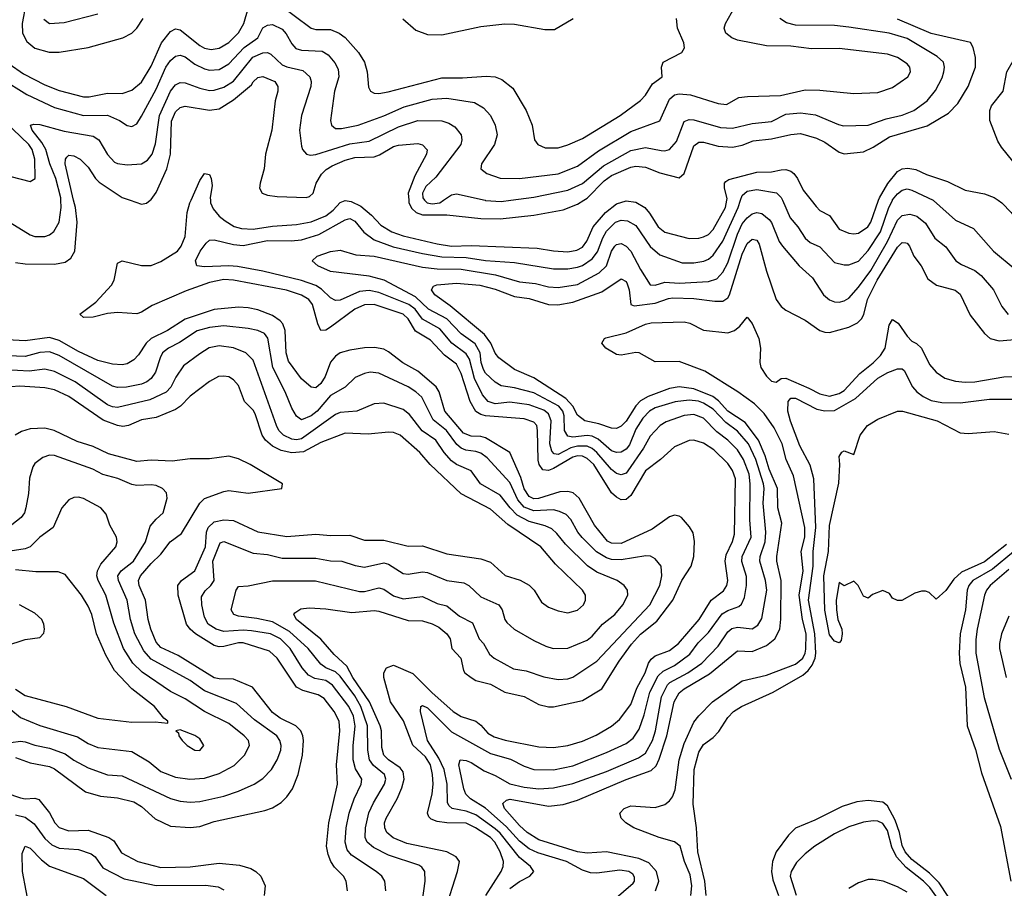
# Model space of a CAD drawing. Header units: inches. Extents: x 1308407 to 1441228, y 959628 to 1036311.
# Tile 295 of 656: x 1344367 to 1348432, y 1017160 to 1020745. Entities that reach past the tile are written whole.
import ezdxf

# ---------------------------------------------------------------- set-up
doc = ezdxf.new("R2010")
doc.units = ezdxf.units.IN
doc.header["$MEASUREMENT"] = 0
doc.layers.add('B3041', color=7, linetype='Continuous')
doc.layers.add('B3042', color=7, linetype='Continuous')

msp = doc.modelspace()

# ---------------------------------------------------------------- linework, layer by layer
at = {"layer": 'B3041', "color": 5}
for points, elevation in [([(1344190.2, 1020000), (1344210, 1019991.9), (1344291.8, 1019930), (1344410, 1019857.1), (1344430, 1019850.2), (1344470, 1019850.2), (1344490, 1019857.1), (1344508.3, 1019871.7), (1344529.9, 1019910.1), (1344538.6, 1019970), (1344536.9, 1020000)], 2740), ([(1344350, 1019743.1), (1344390, 1019737.2), (1344510, 1019736), (1344554.8, 1019745.2), (1344578.4, 1019761.6), (1344594.8, 1019790), (1344603.8, 1019910), (1344596.7, 1019970), (1344589.6, 1020000)], 2720), ([(1346291, 1017130), (1346354.6, 1017230), (1346362.5, 1017250), (1346363.5, 1017270), (1346350.2, 1017310), (1346328.8, 1017350), (1346310, 1017370.2), (1346248.5, 1017410), (1346210, 1017428.9), (1346130, 1017430.2), (1346090, 1017435.4), (1346065.5, 1017445.5), (1346055.7, 1017455.7), (1346050.4, 1017470.4), (1346069.9, 1017550), (1346073.5, 1017590), (1346071.1, 1017630), (1346062.4, 1017670), (1346042.6, 1017702.6), (1345990, 1017751.1), (1345951, 1017851), (1345897.7, 1017930), (1345869.9, 1018030), (1345870.7, 1018050), (1345881.4, 1018070), (1345910, 1018081.4), (1345990, 1018046.4), (1346067.9, 1017967.9), (1346156.6, 1017890), (1346190, 1017869.4), (1346249.7, 1017849.7), (1346270, 1017834), (1346300.1, 1017800.1), (1346325.2, 1017785.2), (1346371, 1017771), (1346510, 1017743.7), (1346570, 1017741.3), (1346630.1, 1017750.1), (1346690, 1017767.7), (1346747.2, 1017792.8), (1346810, 1017829.6), (1346843.4, 1017856.6), (1346890, 1017918.3), (1346914.5, 1017985.5), (1346949.6, 1018050), (1346963.3, 1018090), (1346973.8, 1018106.2), (1346990, 1018120.1), (1347050, 1018141.5), (1347086.9, 1018170), (1347172.3, 1018270), (1347221.1, 1018350), (1347272.3, 1018387.7), (1347286.7, 1018410), (1347290.7, 1018430), (1347279.6, 1018510), (1347283.6, 1018536.4), (1347310, 1018591.3), (1347317.8, 1018622.2), (1347321.6, 1018850), (1347310, 1018884.8), (1347290, 1018913.1), (1347232.7, 1018970), (1347190, 1018997.8), (1347150.2, 1019009.8), (1347130, 1019007.9), (1347070, 1018981.7), (1347012.4, 1018930), (1346950, 1018882.9), (1346890, 1018781.6), (1346870, 1018765.4), (1346850, 1018763.6), (1346830, 1018773.9), (1346810, 1018792.8), (1346737.5, 1018910), (1346710, 1018934.5), (1346690, 1018943.5), (1346670, 1018945.4), (1346650, 1018939.6), (1346570, 1018892.9), (1346550, 1018884.9), (1346526.7, 1018886.7), (1346510.9, 1018910), (1346507.4, 1018927.4), (1346504.9, 1019050), (1346501.1, 1019070), (1346490, 1019084.6), (1346450, 1019098.2), (1346290, 1019110), (1346270, 1019115.7), (1346250, 1019128.8), (1346227.1, 1019170), (1346190, 1019284.7), (1346170, 1019322.9), (1346120.7, 1019360.7), (1346062.7, 1019422.7), (1346000.2, 1019460.2), (1345970, 1019510.8), (1345949.9, 1019530), (1345830, 1019570.5), (1345790, 1019568.5), (1345750, 1019549.9), (1345650, 1019476), (1345630, 1019464.4), (1345610, 1019463.1), (1345597.9, 1019490), (1345576.1, 1019570), (1345559.9, 1019590), (1345530, 1019607.7), (1345468.6, 1019628.6), (1345250, 1019670.5), (1345210, 1019673.1), (1345150, 1019660.9), (1345054.4, 1019625.6), (1344914.4, 1019565.6), (1344870, 1019537.9), (1344850, 1019530.9), (1344770, 1019537), (1344730, 1019532.2), (1344670, 1019517.1), (1344630, 1019516.2), (1344614.5, 1019530), (1344681, 1019579), (1344746.1, 1019650), (1344757.4, 1019670), (1344770, 1019740.9), (1344790, 1019750.1), (1344870, 1019730.5), (1344910, 1019731.3), (1344950, 1019747), (1345018.2, 1019790), (1345033.7, 1019810), (1345050.3, 1019850), (1345058.9, 1019950), (1345069.9, 1019990), (1345074.3, 1020000)], 2680), ([(1344823.4, 1020000), (1344870, 1019983.9), (1344890, 1019987.9), (1344905.8, 1020000)], 2720), ([(1346390, 1017158.9), (1346430, 1017188.2), (1346472.6, 1017210), (1346488.7, 1017230), (1346475, 1017250), (1346430, 1017287.2), (1346350, 1017387.6), (1346330, 1017405), (1346250, 1017462.7), (1346210, 1017477.9), (1346152.1, 1017490), (1346140.3, 1017500.3), (1346133.1, 1017513.1), (1346131.1, 1017590), (1346119.4, 1017650), (1346097.7, 1017697.7), (1346050.6, 1017770), (1346021.5, 1017890), (1346022.4, 1017910), (1346030, 1017915.2), (1346050, 1017904.7), (1346150, 1017805.4), (1346310, 1017716.6), (1346392.9, 1017692.9), (1346450, 1017663.6), (1346490, 1017651), (1346570, 1017649.7), (1346650, 1017665.9), (1346790, 1017720.3), (1346870, 1017758.4), (1346899.9, 1017780.1), (1346923.7, 1017816.3), (1346944.5, 1017875.5), (1346968.4, 1017970), (1347003.2, 1018036.8), (1347023.4, 1018056.6), (1347070, 1018079.7), (1347133.3, 1018126.7), (1347167.4, 1018172.6), (1347210, 1018215.6), (1347266.9, 1018293.1), (1347290, 1018307.4), (1347336.2, 1018323.8), (1347346.8, 1018333.2), (1347359.3, 1018360.7), (1347367, 1018410), (1347366.7, 1018446.7), (1347348.7, 1018508.7), (1347349, 1018530), (1347386.7, 1018610), (1347381.3, 1018681.3), (1347382.9, 1018830), (1347378, 1018870), (1347355.4, 1018930), (1347330.3, 1018970), (1347290, 1019009.5), (1347244.2, 1019044.2), (1347190, 1019100.5), (1347150, 1019115.1), (1347110, 1019111.4), (1347035, 1019085), (1347010.2, 1019070), (1346970, 1019026.6), (1346942.6, 1018977.4), (1346877.2, 1018882.8), (1346870, 1018874.2), (1346850, 1018866.3), (1346830, 1018871.8), (1346810, 1018888.1), (1346750, 1018958.5), (1346730, 1018975.9), (1346710, 1018984.8), (1346670, 1018985.4), (1346642.2, 1018977.8), (1346590, 1018950.7), (1346573.1, 1018953.1), (1346564, 1018964), (1346554.8, 1018994.8), (1346561, 1019090), (1346550, 1019118.2), (1346530, 1019133.9), (1346470, 1019155.2), (1346390, 1019166.4), (1346330, 1019159.9), (1346300.2, 1019170), (1346277.6, 1019197.6), (1346244, 1019264), (1346223.5, 1019343.5), (1346210, 1019366.4), (1346150.9, 1019410.9), (1346101.7, 1019470), (1346030, 1019509.9), (1345999.4, 1019550), (1345973.5, 1019570), (1345850, 1019619.4), (1345810, 1019627.9), (1345770, 1019623.6), (1345690, 1019587.7), (1345670, 1019586.8), (1345650, 1019597.7), (1345613.3, 1019633.3), (1345590, 1019648.5), (1345530, 1019669.4), (1345370, 1019707.8), (1345266.5, 1019726.5), (1345230, 1019729.4), (1345130, 1019724.9), (1345098, 1019730), (1345092.9, 1019750), (1345112.5, 1019790), (1345136.6, 1019823.4), (1345150, 1019834.9), (1345170, 1019836.1), (1345250, 1019817.6), (1345290, 1019813.3), (1345390, 1019834.5), (1345487.3, 1019832.7), (1345530, 1019836.5), (1345601.7, 1019858.3), (1345710, 1019919.3), (1345730, 1019924.3), (1345750, 1019914.1), (1345787.9, 1019867.9), (1345830, 1019837.2), (1345908.1, 1019808.1), (1346030, 1019779.9), (1346110, 1019766), (1346210, 1019763.3), (1346290, 1019751.8), (1346410, 1019743.5), (1346570, 1019717.7), (1346630, 1019717.6), (1346670, 1019723.6), (1346690, 1019731.4), (1346730, 1019757.7), (1346752.7, 1019787.3), (1346774.3, 1019845.7), (1346790, 1019872.9), (1346826.6, 1019910), (1346850, 1019918.6), (1346875.4, 1019915.4), (1346910, 1019896.2), (1346969.2, 1019809.2), (1347010, 1019775.3), (1347102.3, 1019742.3), (1347150, 1019741.5), (1347191.7, 1019748.3), (1347210, 1019756.8), (1347230, 1019774), (1347270, 1019831.3), (1347332.4, 1019970), (1347342.9, 1020000)], 2660), ([(1345154.4, 1020000), (1345155.2, 1019990), (1345165.2, 1019965.2), (1345190, 1019934.6), (1345214.8, 1019914.8), (1345252.4, 1019892.4), (1345283.1, 1019883.1), (1345330, 1019881.3), (1345410, 1019893.1), (1345510, 1019899.6), (1345570, 1019911.2), (1345630, 1019935.8), (1345660.6, 1019959.4), (1345690, 1019990.7), (1345710, 1019999.7), (1345735.2, 1019995.2), (1345775.4, 1019975.4), (1345819.2, 1019939.2), (1345857.1, 1019897.1), (1345903.2, 1019870), (1345950, 1019853.7), (1346090, 1019820.3), (1346150, 1019811.1), (1346230, 1019813), (1346503, 1019803), (1346570, 1019791.3), (1346630, 1019787.5), (1346666.3, 1019793.7), (1346690, 1019806.8), (1346708.8, 1019831.2), (1346733.7, 1019890), (1346785.1, 1019950), (1346830, 1019986), (1346870, 1019998.3), (1346910, 1019992), (1346946.9, 1019970), (1346967.3, 1019947.3), (1347002.3, 1019890), (1347030, 1019868.6), (1347130, 1019842.4), (1347170, 1019843.1), (1347190, 1019848.6), (1347210, 1019859.4), (1347230, 1019879.3), (1347280.6, 1019970), (1347285.8, 1020000)], 2680), ([(1345972.7, 1020000), (1345973.2, 1019990), (1345985.6, 1019965.6), (1346003.3, 1019950), (1346030, 1019940.4), (1346130, 1019939.9), (1346270, 1019924.4), (1346350, 1019924.1), (1346490, 1019937.9), (1346610, 1019960.5), (1346670, 1019984), (1346696.2, 1020000)], 2720), ([(1346038.1, 1020000), (1346038.9, 1019998.9), (1346049, 1019989), (1346070, 1019985.2), (1346100.7, 1019990), (1346116.2, 1020000)], 2740), ([(1346288.3, 1020000), (1346290, 1019999.6), (1346354.9, 1019994.9), (1346394.2, 1020000)], 2740), ([(1347515.6, 1020000), (1347547.2, 1019927.2), (1347579.8, 1019890), (1347610, 1019843), (1347630, 1019825.3), (1347670, 1019808.5), (1347730, 1019743.2), (1347770, 1019733.1), (1347790, 1019734), (1347830, 1019748.5), (1347870, 1019792.2), (1347920.7, 1019870), (1347953.3, 1019966.7), (1347969.4, 1020000)], 2660), ([(1347634.5, 1020000), (1347654.5, 1019974.5), (1347670, 1019957.7), (1347710, 1019937.7), (1347750, 1019880.5), (1347790, 1019864.7), (1347810, 1019861.3), (1347830, 1019864.6), (1347867.9, 1019890), (1347881.1, 1019910), (1347912.5, 1020000)], 2680), ([(1348137.6, 1020000), (1348139.2, 1019999.2), (1348230, 1019917.7), (1348304, 1019884), (1348387.1, 1019790), (1348476.3, 1019716.3), (1348519.8, 1019639.8), (1348551.6, 1019611.6), (1348592, 1019592), (1348630, 1019585.9), (1348690, 1019593), (1348770, 1019611.5), (1348797, 1019630), (1348804.9, 1019650), (1348797.8, 1019670), (1348755.4, 1019715.3), (1348712, 1019790), (1348662.8, 1019862.8), (1348657.1, 1019890), (1348665.6, 1019970), (1348659.4, 1019990), (1348653.2, 1020000)], 2660), ([(1348406.6, 1020000), (1348420.7, 1019990), (1348460.2, 1019950), (1348482, 1019922), (1348510, 1019873), (1348530, 1019862.6), (1348550, 1019866.7), (1348570, 1019916.3), (1348577.2, 1019950), (1348570.9, 1019990), (1348565.7, 1020000)], 2680), ([(1346790, 1017085.6), (1346899, 1017181), (1346905.6, 1017190), (1346905.4, 1017205.4), (1346898.1, 1017218.1), (1346881.5, 1017230), (1346844.7, 1017235.3), (1346750, 1017221.9), (1346723.7, 1017223.7), (1346690, 1017235.4), (1346624.6, 1017270), (1346506.5, 1017306.5), (1346470, 1017322.7), (1346430, 1017355), (1346375.1, 1017415.1), (1346290, 1017491), (1346227.5, 1017530), (1346208.6, 1017548.6), (1346200.1, 1017570), (1346183.3, 1017650), (1346180.4, 1017670), (1346185.4, 1017690), (1346210, 1017687.7), (1346230, 1017679.6), (1346284.4, 1017644.4), (1346330, 1017625.3), (1346390, 1017590.6), (1346450, 1017577.8), (1346510, 1017571.2), (1346570, 1017575), (1346650, 1017592.7), (1346790, 1017642.4), (1346921.9, 1017698.1), (1346950, 1017718.5), (1346979.6, 1017770), (1346991.8, 1017810), (1347016.9, 1017950), (1347040.7, 1017999.3), (1347050.9, 1018010), (1347125, 1018050), (1347183.4, 1018090), (1347250, 1018159.6), (1347290, 1018218.9), (1347306.9, 1018233.1), (1347330, 1018237.6), (1347390, 1018230.7), (1347414.1, 1018245.9), (1347430, 1018273.4), (1347450.7, 1018390), (1347446.3, 1018430), (1347422.9, 1018510), (1347423.9, 1018530), (1347443.9, 1018590), (1347447.3, 1018630), (1347436.3, 1018750), (1347440.8, 1018810), (1347437.8, 1018830), (1347405.2, 1018930), (1347375.1, 1018995.1), (1347330, 1019047), (1347282.2, 1019082.2), (1347230, 1019137.3), (1347190, 1019163), (1347169.8, 1019170.2), (1347130, 1019174.8), (1347072.5, 1019167.5), (1346990, 1019143.9), (1346967.3, 1019130), (1346939.3, 1019100.7), (1346910, 1019054.6), (1346883.7, 1018990), (1346870, 1018973.2), (1346850, 1018960.6), (1346830, 1018958.9), (1346810, 1018965.4), (1346754.3, 1019014.3), (1346730, 1019026.6), (1346710, 1019028.7), (1346650, 1019022.8), (1346630, 1019026.2), (1346615.4, 1019050), (1346614, 1019110), (1346609.1, 1019129.1), (1346591.9, 1019150), (1346490, 1019204.9), (1346410, 1019226.1), (1346354.4, 1019234.4), (1346330, 1019249.3), (1346290, 1019286.7), (1346280.9, 1019300.9), (1346272.1, 1019330), (1346268.4, 1019370), (1346247, 1019407), (1346189.2, 1019449.2), (1346129.9, 1019510), (1346054.4, 1019550), (1346001.2, 1019601.2), (1345870.8, 1019670.8), (1345810, 1019686.1), (1345650, 1019706.7), (1345598, 1019730), (1345573.6, 1019750), (1345594.7, 1019770), (1345650, 1019788.7), (1345690, 1019794.5), (1345754.3, 1019774.3), (1345830.4, 1019770), (1346030, 1019723.8), (1346090, 1019717.2), (1346190, 1019715.3), (1346331.7, 1019691.7), (1346430, 1019663.8), (1346496.7, 1019656.7), (1346550, 1019642.8), (1346590, 1019640.4), (1346670, 1019652.6), (1346759.5, 1019700.5), (1346790, 1019730), (1346810, 1019790.2), (1346823.2, 1019810), (1346830, 1019817.1), (1346850, 1019821), (1346870, 1019811.3), (1346890, 1019789.4), (1346930, 1019714.3), (1346970, 1019651.3), (1346990, 1019650.2), (1347030, 1019662.5), (1347090, 1019657.7), (1347210, 1019664.4), (1347244.7, 1019675.3), (1347270, 1019702.8), (1347290, 1019741.2), (1347330, 1019860.5), (1347350, 1019902.6), (1347370, 1019927.8), (1347390, 1019943.8), (1347410, 1019949.5), (1347430, 1019945.2), (1347460.8, 1019920.8), (1347470, 1019908.9), (1347502.7, 1019830), (1347515.4, 1019810), (1347584.1, 1019730), (1347639.5, 1019679.5), (1347685.8, 1019610), (1347710, 1019589.4), (1347730, 1019581.3), (1347750, 1019579.8), (1347770, 1019584.3), (1347790, 1019595.9), (1347830, 1019641.6), (1347880.1, 1019710), (1347949, 1019830), (1347990, 1019918.2), (1348010, 1019936.6), (1348042.2, 1019942.2), (1348070, 1019934.5), (1348106.2, 1019906.2), (1348144.3, 1019844.3), (1348190, 1019807.3), (1348231.2, 1019750), (1348254.5, 1019734.5), (1348310, 1019710.8), (1348336.1, 1019690), (1348386.4, 1019630), (1348421, 1019561), (1348447.9, 1019527.9)], 2640), ([(1346991.9, 1017150), (1347005, 1017190), (1346995.8, 1017230), (1346964.6, 1017264.6), (1346922.7, 1017282.7), (1346790, 1017309.9), (1346710, 1017305), (1346670, 1017311), (1346510, 1017359.8), (1346462.4, 1017390), (1346430, 1017419.1), (1346367.6, 1017490), (1346361.6, 1017510), (1346376.7, 1017523.3), (1346392, 1017528), (1346550, 1017499.7), (1346610, 1017505.3), (1346670, 1017524.4), (1346870, 1017608.7), (1346973.9, 1017646.1), (1346994.9, 1017665.1), (1347007, 1017693), (1347037.9, 1017790), (1347068.2, 1017930), (1347090, 1017966.4), (1347110, 1017983.2), (1347214.1, 1018045.9), (1347330, 1018140.6), (1347390, 1018138.1), (1347450, 1018161.6), (1347483.7, 1018190), (1347504.9, 1018230), (1347509.3, 1018270.7), (1347509.9, 1018429.9), (1347492.2, 1018510), (1347492.1, 1018530), (1347512.6, 1018667.4), (1347496.4, 1018730), (1347495.7, 1018810), (1347460.3, 1018890), (1347444.5, 1018944.5), (1347416.6, 1019010), (1347362.4, 1019082.4), (1347290.1, 1019130.1), (1347252.1, 1019172.1), (1347227.9, 1019190), (1347150, 1019221.9), (1347090, 1019230.2), (1347050, 1019223.5), (1346961.1, 1019190), (1346930, 1019172.8), (1346910, 1019151.2), (1346870, 1019088), (1346850, 1019067.7), (1346830, 1019058), (1346810, 1019058.8), (1346757.5, 1019077.5), (1346700.4, 1019090), (1346670, 1019113.4), (1346650.6, 1019150.6), (1346621.2, 1019181.2), (1346490, 1019267.2), (1346410, 1019301.3), (1346345.2, 1019350), (1346330, 1019368.9), (1346312.2, 1019410), (1346285.6, 1019445.6), (1346144.5, 1019564.5), (1346080.9, 1019610), (1346066.6, 1019630), (1346074.9, 1019645.1), (1346089.2, 1019650.8), (1346170, 1019657.9), (1346266.7, 1019650), (1346330, 1019633.7), (1346410, 1019602.2), (1346470, 1019594.3), (1346550, 1019569.4), (1346589, 1019569), (1346650, 1019579.1), (1346770, 1019622.2), (1346850, 1019675.3), (1346870, 1019664.8), (1346875.1, 1019655.1), (1346883, 1019630), (1346890, 1019570.3), (1346903.8, 1019563.8), (1346990, 1019574.9), (1347045, 1019595), (1347062.8, 1019597.2), (1347150, 1019594.7), (1347236.6, 1019583.4), (1347270, 1019583.9), (1347290, 1019596.9), (1347296.6, 1019610), (1347350, 1019777.7), (1347370, 1019821.9), (1347390, 1019840.1), (1347410, 1019835.5), (1347419.4, 1019819.4), (1347450, 1019707.2), (1347490, 1019590.2), (1347510, 1019562), (1347530, 1019546.6), (1347610, 1019505.6), (1347670, 1019462.7), (1347690, 1019455), (1347710, 1019453.9), (1347790, 1019475.8), (1347825.2, 1019494.8), (1347842.4, 1019510), (1347851.9, 1019528.1), (1347866.7, 1019590), (1347907, 1019670), (1347990, 1019806.2), (1348010, 1019825.1), (1348024.4, 1019824.4), (1348030, 1019823.5), (1348039.8, 1019810), (1348058.7, 1019770), (1348087.8, 1019730), (1348116.3, 1019676.3), (1348151.7, 1019650), (1348228.7, 1019628.7), (1348250, 1019612.8), (1348290, 1019525.3), (1348350.1, 1019450.1), (1348372.7, 1019430), (1348410, 1019420.5), (1348490, 1019427.3)], 2620), ([(1346122.8, 1017070), (1346174.8, 1017230), (1346182.2, 1017270), (1346168.6, 1017290), (1346129.9, 1017309.9), (1345965.4, 1017345.4), (1345908.6, 1017368.6), (1345882.5, 1017390), (1345873.7, 1017410), (1345873.4, 1017430), (1345879.3, 1017450), (1345925.8, 1017530), (1345944.8, 1017575.2), (1345953.9, 1017610), (1345950, 1017640.3), (1345937.5, 1017657.5), (1345889.4, 1017690), (1345870.3, 1017710), (1345861.5, 1017741.5), (1345859.9, 1017810), (1345854.5, 1017830), (1345810.7, 1017930), (1345742.1, 1018030), (1345716.8, 1018076.8), (1345665.7, 1018125.7), (1345610, 1018189), (1345509.8, 1018270), (1345498, 1018290), (1345502.4, 1018297.6), (1345526.9, 1018313.1), (1345562.4, 1018317.6), (1345630, 1018313.3), (1345738.4, 1018298.4), (1345830, 1018306.7), (1345850, 1018304.1), (1345970, 1018265.6), (1346030, 1018263.4), (1346070, 1018251.4), (1346097.5, 1018237.5), (1346130.1, 1018210), (1346143.3, 1018190), (1346150.9, 1018150), (1346188.1, 1018110), (1346199.5, 1018059.5), (1346204.8, 1018050), (1346230, 1018029.5), (1346250, 1018018.4), (1346310, 1018002.8), (1346370, 1017969.1), (1346450, 1017951.4), (1346510, 1017919.2), (1346550, 1017908.5), (1346570, 1017909), (1346690, 1017935.9), (1346770, 1017983.2), (1346842.1, 1018097.9), (1346892.8, 1018167.2), (1346930, 1018208.5), (1346997.8, 1018262.2), (1347063.5, 1018350), (1347099.7, 1018430), (1347139.2, 1018490), (1347150.3, 1018530), (1347152.2, 1018592.2), (1347146.8, 1018626.8), (1347131.9, 1018651.9), (1347098.3, 1018690), (1347090, 1018696.1), (1347070, 1018699.8), (1347050, 1018693.6), (1346977.2, 1018642.8), (1346850, 1018583.3), (1346810, 1018584.7), (1346793.4, 1018593.4), (1346739.2, 1018659.2), (1346676.9, 1018770), (1346651.8, 1018791.8), (1346630, 1018798.4), (1346596.5, 1018796.5), (1346508.9, 1018768.9), (1346490, 1018767.6), (1346470, 1018777.1), (1346450, 1018809.3), (1346435.9, 1018855.9), (1346390, 1018959.3), (1346290, 1019019.5), (1346270, 1019025), (1346230, 1019025.9), (1346198.8, 1019038.8), (1346122.2, 1019130), (1346098.9, 1019210), (1346086.4, 1019230), (1346010, 1019294.8), (1345948.8, 1019328.8), (1345890, 1019374.9), (1345870, 1019384.9), (1345831.8, 1019391.8), (1345790.4, 1019390.4), (1345730, 1019381.8), (1345690, 1019370.3), (1345670, 1019357.2), (1345650, 1019331.2), (1345628, 1019272), (1345610, 1019244.1), (1345590, 1019226.1), (1345570, 1019228.6), (1345530, 1019263.2), (1345476.2, 1019336.2), (1345467.2, 1019370), (1345462.7, 1019462.7), (1345452.6, 1019490), (1345442.3, 1019502.3), (1345410, 1019524.4), (1345350, 1019547.4), (1345310, 1019555.9), (1345270, 1019558.2), (1345170, 1019548.9), (1345050, 1019509), (1344976.9, 1019463.1), (1344909.9, 1019430.1), (1344888.7, 1019410), (1344857.6, 1019362.4), (1344838.2, 1019341.8), (1344810, 1019324.3), (1344790, 1019320.4), (1344750, 1019323.8), (1344690, 1019338.6), (1344610, 1019376.2), (1344530, 1019421.4), (1344490, 1019433.4), (1344390, 1019420.3), (1344167.6, 1019432.4)], 2720), ([(1346016.3, 1017010), (1346040.6, 1017190), (1346039.4, 1017230), (1346027.5, 1017247.5), (1346015, 1017255), (1345890, 1017296.8), (1345827.8, 1017327.8), (1345801.2, 1017350), (1345792.7, 1017370), (1345794.9, 1017410), (1345808.5, 1017471.5), (1345827.3, 1017512.7), (1345872.6, 1017590), (1345878.4, 1017610), (1345872.3, 1017630), (1345827.3, 1017667.3), (1345810.7, 1017690.7), (1345803.4, 1017730), (1345802.8, 1017830), (1345775.7, 1017910), (1345750, 1017953.8), (1345690, 1018036.2), (1345670, 1018053.2), (1345630.2, 1018070.2), (1345610, 1018084.7), (1345558, 1018150), (1345480.4, 1018220.4), (1345410, 1018259.5), (1345345.8, 1018274.2), (1345270, 1018283.4), (1345250.5, 1018290.5), (1345240.2, 1018310), (1345260.6, 1018390), (1345270, 1018406.3), (1345310, 1018408.7), (1345410, 1018429.6), (1345588.7, 1018428.7), (1345770, 1018385.1), (1345790, 1018385.6), (1345850, 1018400.1), (1345870, 1018395.3), (1345910, 1018367.7), (1345950, 1018355.5), (1346030, 1018365), (1346090, 1018336.3), (1346130, 1018326.1), (1346183, 1018283), (1346236.1, 1018256.1), (1346263.7, 1018190), (1346281.7, 1018170), (1346305.8, 1018125.8), (1346325.7, 1018110), (1346405.7, 1018065.7), (1346457.6, 1018057.6), (1346530, 1018033.1), (1346590, 1018022), (1346630, 1018025.3), (1346650, 1018032.1), (1346750, 1018097.5), (1346967.6, 1018330), (1347009, 1018410), (1347018.4, 1018450), (1347015.3, 1018490), (1346990, 1018520.4), (1346971.5, 1018531.5), (1346952.3, 1018532.3), (1346850, 1018515.4), (1346810, 1018517.4), (1346790, 1018523.8), (1346748.4, 1018548.4), (1346688.3, 1018608.3), (1346670.8, 1018630), (1346641.8, 1018681.8), (1346622.7, 1018702.7), (1346595.9, 1018715.9), (1346570, 1018722.3), (1346490, 1018717.8), (1346450, 1018733.9), (1346423.5, 1018763.5), (1346390, 1018834.5), (1346296.3, 1018936.3), (1346270, 1018956.4), (1346250, 1018963.6), (1346208.9, 1018968.9), (1346190, 1018976.8), (1346172, 1018992), (1346128.8, 1019050), (1346074.2, 1019094.2), (1346027.3, 1019187.3), (1346002.5, 1019210), (1345970, 1019230.3), (1345850, 1019286.4), (1345814, 1019290), (1345790, 1019284.7), (1345751.2, 1019268.8), (1345710.8, 1019229.2), (1345650, 1019194.6), (1345594.7, 1019130), (1345570, 1019109.6), (1345530, 1019094.4), (1345520.1, 1019100.1), (1345509.2, 1019109.2), (1345490, 1019141.5), (1345462.3, 1019210), (1345412.1, 1019310), (1345391.5, 1019431.5), (1345376.8, 1019450), (1345350, 1019462.9), (1345310, 1019471.4), (1345210, 1019481.3), (1345150, 1019474.8), (1345099.2, 1019460.8), (1345026.5, 1019413.5), (1344981.8, 1019390), (1344956.8, 1019370), (1344946.1, 1019350), (1344927, 1019290), (1344910, 1019264.3), (1344891.1, 1019250), (1344870, 1019241.5), (1344808, 1019228), (1344770, 1019227.5), (1344750, 1019232.5), (1344530, 1019358.9), (1344490, 1019374.2), (1344450, 1019372.3), (1344390, 1019355.8), (1344170, 1019363.5)], 2740), ([(1347138, 1017130), (1347141.9, 1017170), (1347135.1, 1017215.1), (1347110.9, 1017270), (1347094.1, 1017334.1), (1347070, 1017351.9), (1347006.5, 1017370), (1346901.7, 1017410), (1346869.7, 1017430), (1346849.7, 1017450), (1346844.7, 1017470), (1346861.6, 1017490), (1346890, 1017500.3), (1346990, 1017493.2), (1347030, 1017505.5), (1347050, 1017520.9), (1347062.3, 1017537.7), (1347073.1, 1017566.9), (1347089.5, 1017690), (1347110, 1017758), (1347150, 1017845.2), (1347170, 1017871.4), (1347227, 1017930), (1347350, 1018016.8), (1347450, 1018040.1), (1347570, 1018084.8), (1347599.6, 1018110), (1347609.9, 1018130), (1347612.2, 1018147.8), (1347613.8, 1018210), (1347598.9, 1018270), (1347584.3, 1018370), (1347600.6, 1018470), (1347593.3, 1018550), (1347608.5, 1018610), (1347608.3, 1018650), (1347562, 1018862), (1347531.6, 1018930), (1347514.1, 1018994.1), (1347481.1, 1019061.1), (1347439.6, 1019119.6), (1347400.2, 1019160.2), (1347332.2, 1019210), (1347195.2, 1019295.2), (1347090, 1019334), (1346990, 1019333.5), (1346924, 1019370), (1346910, 1019372.1), (1346850, 1019360.7), (1346830, 1019364.1), (1346786, 1019390), (1346769.6, 1019410), (1346780.9, 1019430), (1346787.2, 1019432.8), (1346870, 1019452.4), (1346950, 1019489.2), (1346974.1, 1019494.1), (1347110, 1019498.2), (1347132.7, 1019492.7), (1347190, 1019463.2), (1347290, 1019452.8), (1347318.1, 1019461.9), (1347339.8, 1019480.2), (1347370, 1019517.6), (1347390, 1019491.5), (1347418, 1019430), (1347424.9, 1019390), (1347421.8, 1019330), (1347426.3, 1019310), (1347450, 1019273.6), (1347470, 1019253.8), (1347490, 1019249.3), (1347510, 1019264.9), (1347530, 1019265.5), (1347625, 1019225), (1347670, 1019200.8), (1347710, 1019191.3), (1347750, 1019202.6), (1347770, 1019215), (1347835, 1019285), (1347890, 1019328.5), (1347920.7, 1019359.3), (1347939.1, 1019390), (1347955.7, 1019484.3), (1347970, 1019508), (1347993.1, 1019493.1), (1348030, 1019439.5), (1348050, 1019418.6), (1348068.8, 1019408.8), (1348089.7, 1019389.7), (1348122.6, 1019322.6), (1348150, 1019290.2), (1348186.4, 1019266.4), (1348230, 1019253.5), (1348270, 1019248.8), (1348310.1, 1019250.1), (1348430, 1019270.9), (1348470, 1019272.3)], 2580), ([(1345877.7, 1017150), (1345874.4, 1017190), (1345862.2, 1017210), (1345838.4, 1017230), (1345736.3, 1017296.3), (1345719.3, 1017319.3), (1345710.7, 1017350), (1345714.9, 1017410), (1345727.5, 1017470), (1345747.7, 1017530), (1345776.7, 1017590), (1345779, 1017610), (1345753.3, 1017653.3), (1345743.5, 1017690), (1345743.3, 1017750), (1345751.1, 1017828.9), (1345745.1, 1017870), (1345725.7, 1017910), (1345658.3, 1017998.3), (1345630, 1018017.6), (1345585.8, 1018025.8), (1345559.8, 1018039.8), (1345533.2, 1018070), (1345483.9, 1018150), (1345444, 1018190), (1345402, 1018210), (1345323.2, 1018223.2), (1345290, 1018225.9), (1345210, 1018219.4), (1345178, 1018230), (1345145.6, 1018250), (1345130, 1018279.7), (1345118.5, 1018330), (1345117.5, 1018362.5), (1345131.9, 1018388.1), (1345155.9, 1018410), (1345169, 1018430), (1345163.9, 1018510), (1345194.5, 1018585.5), (1345210, 1018590.9), (1345330, 1018543.7), (1345390, 1018537.8), (1345450, 1018522.8), (1345590, 1018523.1), (1345650, 1018512.2), (1345696.3, 1018510), (1345752.3, 1018492.3), (1345790, 1018485.9), (1345870, 1018502.9), (1345890, 1018497.3), (1345950, 1018459.3), (1345970, 1018456.9), (1346030, 1018466.4), (1346050, 1018463.1), (1346130, 1018430.1), (1346200.5, 1018420.5), (1346221.2, 1018410), (1346270, 1018363.2), (1346345.2, 1018330), (1346359.1, 1018310), (1346370.1, 1018270.1), (1346377.8, 1018257.8), (1346408, 1018230), (1346490, 1018182.3), (1346538.9, 1018158.9), (1346569.5, 1018149.5), (1346630, 1018150.8), (1346710, 1018184.5), (1346730, 1018200.1), (1346773.1, 1018250), (1346823.4, 1018290), (1346856.8, 1018330), (1346877.1, 1018370), (1346876.1, 1018390), (1346862, 1018410), (1346833.5, 1018430), (1346750, 1018465.6), (1346711.3, 1018491.3), (1346620.4, 1018580.4), (1346584.8, 1018624.8), (1346563.4, 1018643.4), (1346536.2, 1018656.2), (1346470, 1018674.3), (1346420.8, 1018700.8), (1346391.2, 1018730), (1346350, 1018783.1), (1346269.3, 1018830), (1346230, 1018883.2), (1346170, 1018908.7), (1346150, 1018923.9), (1346118.9, 1018958.9), (1346085.2, 1019010), (1346027.9, 1019047.9), (1345976.1, 1019116.1), (1345950, 1019136.6), (1345870, 1019161.9), (1345830, 1019159.5), (1345758.4, 1019130), (1345690, 1019124.6), (1345670, 1019116.4), (1345530, 1019015), (1345510, 1019010.9), (1345490, 1019013.7), (1345456.5, 1019030), (1345437.3, 1019050), (1345427.6, 1019070), (1345330, 1019340.7), (1345300.8, 1019370), (1345250, 1019390.3), (1345190, 1019398.7), (1345149.7, 1019390.3), (1345110, 1019366.6), (1345043.7, 1019316.3), (1345011.1, 1019270), (1344991.2, 1019228.8), (1344971.4, 1019208.6), (1344903.8, 1019176.2), (1344770, 1019144.3), (1344750, 1019146.8), (1344730, 1019156.3), (1344595.9, 1019250), (1344510, 1019293.8), (1344470, 1019302.7), (1344405.8, 1019294.2), (1344310, 1019300.1)], 2760), ([(1347200.2, 1017130), (1347195, 1017190), (1347166.6, 1017310), (1347161.4, 1017410), (1347146.9, 1017506.9), (1347151.6, 1017650), (1347170, 1017722.4), (1347190, 1017753.7), (1347230, 1017782.3), (1347253.3, 1017806.7), (1347290, 1017864.4), (1347313.1, 1017890), (1347346.2, 1017910), (1347477.2, 1017970), (1347599.6, 1018040.4), (1347621.3, 1018058.7), (1347638.6, 1018081.4), (1347651.1, 1018110), (1347654, 1018130), (1347648.9, 1018210), (1347623.7, 1018350), (1347642.5, 1018490), (1347642.3, 1018550), (1347653.4, 1018650), (1347644.7, 1018850), (1347630, 1018907.2), (1347586.9, 1018986.9), (1347548.7, 1019088.7), (1347538.4, 1019130), (1347539.1, 1019170), (1347550, 1019183), (1347570, 1019183.2), (1347657.7, 1019137.7), (1347690, 1019130.7), (1347730, 1019132.1), (1347817.8, 1019182.2), (1347910, 1019265.5), (1347950.8, 1019289.2), (1347990, 1019304.2), (1348010, 1019303.9), (1348017.5, 1019297.5), (1348052.5, 1019230), (1348070, 1019209.1), (1348096.3, 1019190), (1348130, 1019173.8), (1348174.3, 1019165.7), (1348250, 1019164), (1348370, 1019179.6), (1348490, 1019178.9)], 2560), ([(1345720.2, 1017150), (1345715, 1017190), (1345703.2, 1017210), (1345667.1, 1017247.1), (1345651.4, 1017270), (1345639.8, 1017299.8), (1345633.4, 1017333.4), (1345642.5, 1017430), (1345679.3, 1017590), (1345674.9, 1017670), (1345688.7, 1017810), (1345685.2, 1017850), (1345665.4, 1017890), (1345623.6, 1017943.6), (1345598.4, 1017958.4), (1345536.1, 1017976.1), (1345510, 1017990.4), (1345429.4, 1018109.4), (1345398.6, 1018138.6), (1345290, 1018173.9), (1345270, 1018173.5), (1345210, 1018157.7), (1345190, 1018156.7), (1345170, 1018162.2), (1345092.8, 1018210), (1345070.3, 1018230), (1345056.1, 1018250), (1345020.7, 1018370), (1345019.7, 1018410), (1345034.5, 1018430), (1345090, 1018471.1), (1345133.8, 1018570), (1345138.1, 1018630), (1345144.9, 1018650), (1345170, 1018673.3), (1345210, 1018681.6), (1345250, 1018678.2), (1345350, 1018632), (1345470, 1018611.5), (1345590, 1018622.3), (1345650, 1018616.8), (1345730, 1018617.9), (1345790, 1018597), (1345870, 1018597.4), (1345970, 1018572.6), (1346030, 1018573.5), (1346130, 1018540.7), (1346270, 1018520.5), (1346310, 1018506), (1346371.4, 1018451.4), (1346432.6, 1018432.6), (1346470, 1018411.8), (1346490.2, 1018390), (1346521.2, 1018341.2), (1346550, 1018320.6), (1346590, 1018305), (1346630, 1018297.6), (1346670, 1018308.6), (1346694.4, 1018330), (1346703.2, 1018350), (1346702.6, 1018370), (1346690.6, 1018390), (1346578.5, 1018498.5), (1346517.7, 1018570), (1346382, 1018662), (1346310, 1018725.4), (1346188.7, 1018788.7), (1346060.8, 1018910), (1346018.3, 1018958.3), (1345937.4, 1019030), (1345910, 1019041.1), (1345890, 1019043.4), (1345805.8, 1019034.2), (1345710, 1019038.7), (1345610, 1018999.6), (1345537.8, 1018962.2), (1345490, 1018957.9), (1345446.9, 1018966.9), (1345410, 1018984.8), (1345381.6, 1019010), (1345368.4, 1019030), (1345338.8, 1019118.8), (1345330, 1019134.2), (1345295.2, 1019170), (1345270, 1019235.1), (1345250, 1019259.3), (1345230, 1019270.6), (1345210, 1019274.6), (1345187.8, 1019272.2), (1345150, 1019251.6), (1345070, 1019191.2), (1345030.4, 1019149.6), (1345010, 1019136.4), (1344930, 1019103.2), (1344870, 1019093.3), (1344815.8, 1019070), (1344793.3, 1019066.7), (1344770, 1019069.7), (1344711.7, 1019091.7), (1344570, 1019190.3), (1344510, 1019217.3), (1344470, 1019226.2), (1344367.8, 1019232.2), (1344330.6, 1019230)], 2780), ([(1348440.3, 1018579.7), (1348350, 1018507.5), (1348254.9, 1018465.1), (1348223.3, 1018436.7), (1348190, 1018389.7), (1348150, 1018354), (1348120.7, 1018380.7), (1348106.8, 1018386.8), (1348090, 1018387), (1348062, 1018378), (1348008.4, 1018348.4), (1347990, 1018348), (1347970, 1018358), (1347957.2, 1018377.2), (1347930, 1018388.7), (1347886.8, 1018373.2), (1347870, 1018358), (1347850, 1018366), (1347828, 1018410), (1347810, 1018428), (1347770, 1018408), (1347750, 1018422), (1347738, 1018350), (1347738.7, 1018310), (1347744.6, 1018270), (1347760.3, 1018230), (1347762.6, 1018210), (1347757.6, 1018182.4), (1347750, 1018173.2), (1347730, 1018179.7), (1347710, 1018205.7), (1347690, 1018308), (1347687, 1018450), (1347705.6, 1018550), (1347710, 1018658), (1347747.9, 1018832.1), (1347752.7, 1018910), (1347750, 1018942), (1347760.2, 1018959.8), (1347770, 1018966), (1347810, 1018951.3), (1347837.2, 1019030), (1347866.6, 1019070), (1347910, 1019096.4), (1347990, 1019130.2), (1348011.3, 1019130), (1348154.4, 1019090), (1348250, 1019039.8), (1348282.6, 1019037.4), (1348390, 1019045.5), (1348450, 1019035.2)], 2540), ([(1344350, 1017700.1), (1344410, 1017678.3), (1344490, 1017662.8), (1344510, 1017652.6), (1344638.6, 1017558.6), (1344700.7, 1017540.7), (1344770, 1017533.8), (1344837.5, 1017517.5), (1344870, 1017498), (1344926.3, 1017446.3), (1344990, 1017416.4), (1345070, 1017411.6), (1345110, 1017415.5), (1345170, 1017435.3), (1345378.7, 1017481.3), (1345410, 1017492.2), (1345445.9, 1017514.1), (1345470, 1017537.1), (1345492.9, 1017570), (1345515.9, 1017630), (1345534.5, 1017710), (1345539, 1017770), (1345536.3, 1017790), (1345527, 1017810), (1345506.3, 1017830), (1345442.1, 1017862.1), (1345410, 1017885.8), (1345328, 1017990), (1345250, 1018022.7), (1345190, 1018024.3), (1345169, 1018029), (1345020.5, 1018120.5), (1344950, 1018153.6), (1344930, 1018175.7), (1344907.7, 1018230), (1344897.3, 1018270), (1344885.8, 1018350), (1344860.3, 1018410), (1344857.5, 1018430), (1344866.2, 1018450), (1344910, 1018501), (1344950, 1018538.8), (1344988, 1018590), (1345035.1, 1018624.9), (1345110.9, 1018749.1), (1345130, 1018768.8), (1345210, 1018798.5), (1345230, 1018801.8), (1345310, 1018790.6), (1345449.3, 1018810), (1345451.3, 1018830), (1345317.7, 1018910), (1345270, 1018933.1), (1345230, 1018943.2), (1345150, 1018932.2), (1345070, 1018932.1), (1344996.3, 1018923.7), (1344910, 1018927.6), (1344850, 1018921.7), (1344733.2, 1018953.2), (1344670, 1018983), (1344604.4, 1019004.4), (1344509.7, 1019050), (1344470, 1019059.7), (1344410, 1019057.1), (1344374.9, 1019045.1), (1344348.1, 1019030)], 2820), ([(1344330, 1017762), (1344370, 1017767), (1344390, 1017764.5), (1344430, 1017750.9), (1344490, 1017738.3), (1344554.8, 1017714.8), (1344590, 1017689.6), (1344650, 1017656.9), (1344730, 1017628.6), (1344790, 1017623.6), (1344990, 1017530.1), (1345030, 1017519.1), (1345070, 1017514.9), (1345110, 1017517.7), (1345210, 1017540.8), (1345270, 1017560.4), (1345334.7, 1017590), (1345370, 1017612.6), (1345406, 1017650), (1345429.9, 1017690), (1345444.5, 1017730), (1345446, 1017750), (1345441, 1017770), (1345428.1, 1017790), (1345336.1, 1017856.1), (1345262.5, 1017922.5), (1345130, 1017974.8), (1345070, 1018017.1), (1344910, 1018106.5), (1344879.8, 1018139.8), (1344842.6, 1018210), (1344824.2, 1018270), (1344811, 1018350), (1344775, 1018430), (1344772.6, 1018450), (1344785.6, 1018470), (1344836.9, 1018510), (1344886.3, 1018590), (1344905.2, 1018654.8), (1344930, 1018684.4), (1344959.6, 1018710), (1344975.8, 1018770), (1344972.7, 1018792.7), (1344956.9, 1018810), (1344930, 1018822.4), (1344910, 1018825.7), (1344850, 1018822.6), (1344830, 1018826.5), (1344771.9, 1018851.9), (1344710, 1018868.4), (1344668.4, 1018890), (1344510, 1018946.4), (1344490, 1018947.5), (1344462.4, 1018937.6), (1344430, 1018914), (1344420.6, 1018899.4), (1344407.1, 1018852.9), (1344403.5, 1018790), (1344392.1, 1018730), (1344387.3, 1018710), (1344373.2, 1018690), (1344314.9, 1018645.1)], 2840), ([(1344330, 1017897.7), (1344370, 1017865), (1344450, 1017832.2), (1344605.6, 1017785.6), (1344650, 1017758.2), (1344690, 1017741.5), (1344830, 1017724.6), (1344901.4, 1017681.4), (1344950, 1017642.1), (1345010, 1017618.6), (1345069.9, 1017610.1), (1345130, 1017614.2), (1345190, 1017634.2), (1345252.6, 1017667.4), (1345295.4, 1017710), (1345315.8, 1017750), (1345311.3, 1017770), (1345293.6, 1017790), (1345230, 1017839.6), (1345129.1, 1017890), (1345050, 1017942.1), (1344990, 1017972.8), (1344872.2, 1018052.2), (1344833.5, 1018090), (1344796, 1018150), (1344754.8, 1018254.8), (1344723, 1018370), (1344690.3, 1018430), (1344685.2, 1018450), (1344688.2, 1018470), (1344702.1, 1018497.9), (1344764.2, 1018570), (1344769.8, 1018590), (1344766, 1018610), (1344739, 1018659), (1344724.2, 1018704.2), (1344702, 1018730), (1344630, 1018768.7), (1344610, 1018774), (1344590, 1018773.1), (1344570, 1018764), (1344540.2, 1018730), (1344504.7, 1018650), (1344450, 1018609.8), (1344410, 1018569.2), (1344390, 1018561.6), (1344310, 1018549.2)], 2860), ([(1348470, 1018548.7), (1348383, 1018477), (1348302.2, 1018430), (1348284.5, 1018410), (1348278.7, 1018390), (1348271.4, 1018310), (1348248.8, 1018210), (1348244.6, 1018130), (1348247.3, 1018087.3), (1348270.7, 1017990), (1348278.4, 1017830), (1348312.4, 1017732.4), (1348337.2, 1017637.2), (1348415.3, 1017415.3), (1348458.3, 1017190)], 2560), ([(1344350, 1017982.5), (1344390, 1017955.6), (1344558.4, 1017910), (1344690, 1017862.6), (1344830, 1017846.1), (1344926.8, 1017846.8), (1344978, 1017842), (1344979, 1017850), (1344961.7, 1017861.7), (1344923.8, 1017910), (1344830, 1017982.8), (1344758.8, 1018058.8), (1344721.9, 1018121.9), (1344684.1, 1018210), (1344665.1, 1018290), (1344650, 1018324.1), (1344622.6, 1018370), (1344555.1, 1018455.1), (1344526.1, 1018466.1), (1344434.1, 1018465.9), (1344350, 1018474)], 2880), ([(1348450, 1018475.5), (1348373.7, 1018410), (1348358.2, 1018390), (1348349.7, 1018370), (1348319.2, 1018230), (1348313.5, 1018186.5), (1348313.6, 1018130), (1348348.1, 1017948.1), (1348410, 1017734), (1348460.1, 1017610)], 2580), ([(1344310, 1018161.1), (1344390, 1018187.5), (1344450, 1018195.8), (1344466.6, 1018213.4), (1344469.8, 1018230), (1344467.1, 1018250), (1344457.6, 1018270), (1344430, 1018296.4), (1344365.8, 1018330)], 2920), ([(1348450, 1018283.2), (1348419.6, 1018210), (1348411.2, 1018170), (1348412.1, 1018150), (1348439.6, 1018030)], 2620), ([(1344310, 1017554.5), (1344370, 1017533.7), (1344390, 1017529.7), (1344430, 1017531.7), (1344446.3, 1017526.3), (1344490, 1017471.5), (1344511.6, 1017430), (1344530.4, 1017410.4), (1344570, 1017397.8), (1344650, 1017399.9), (1344735.2, 1017370), (1344755.8, 1017355.8), (1344786.5, 1017306.5), (1344854.6, 1017270), (1344950, 1017246), (1345070, 1017249), (1345190, 1017263.4), (1345274.9, 1017254.9), (1345321.3, 1017241.3), (1345341.5, 1017230), (1345362.4, 1017210), (1345379.7, 1017170), (1345375.8, 1017130)], 2780), ([(1348305.3, 1016965.3), (1348162.5, 1017182.5), (1348122.8, 1017222.8), (1348050, 1017279), (1348022.4, 1017310), (1348010, 1017336.2), (1347999.5, 1017390), (1347981.7, 1017441.7), (1347950, 1017500.6), (1347930, 1017515.1), (1347870, 1017522.4), (1347822.7, 1017517.3), (1347762.5, 1017497.5), (1347650, 1017441.2), (1347570, 1017408.8), (1347540.1, 1017379.9), (1347489.5, 1017310.5), (1347474.7, 1017270), (1347470.6, 1017229.4), (1347475.4, 1017195.4), (1347498.8, 1017130)], 2560), ([(1344350, 1017463.9), (1344390, 1017454.3), (1344426.1, 1017426.1), (1344470, 1017365.8), (1344499.2, 1017339.2), (1344530, 1017325.1), (1344610, 1017320.6), (1344661.9, 1017301.9), (1344678.4, 1017290), (1344710, 1017244.2), (1344798.7, 1017198.7), (1344930, 1017171.2), (1345133.5, 1017173.5), (1345185.9, 1017165.9), (1345210, 1017154.2)], 2760), ([(1348233.1, 1017013.1), (1348124, 1017164), (1348098.1, 1017190), (1348026.3, 1017246.3), (1347986.6, 1017290), (1347966.6, 1017330), (1347950, 1017399.1), (1347930, 1017428), (1347910, 1017437.3), (1347890, 1017438.9), (1347850, 1017433.5), (1347790, 1017413.3), (1347730, 1017385.3), (1347650, 1017334.4), (1347610, 1017302.5), (1347574.1, 1017265.9), (1347551, 1017230), (1347548.1, 1017210), (1347571.7, 1017131.7)], 2580), ([(1344409.2, 1017070), (1344378.6, 1017230), (1344377, 1017303), (1344390, 1017333.9), (1344410, 1017326.2), (1344457.4, 1017277.4), (1344490, 1017251.6), (1344630, 1017200.1), (1344724.3, 1017130)], 2740), ([(1348030, 1017144.2), (1347990, 1017166.2), (1347931.2, 1017188.8), (1347890, 1017197), (1347870, 1017196.1), (1347830, 1017182.3), (1347790, 1017159)], 2620)]:
    msp.add_lwpolyline(points, dxfattribs=dict(at, elevation=elevation))
at = {"layer": 'B3041', "color": 5, "elevation": 2880}
msp.add_lwpolyline([(1345030, 1017814.5), (1345012, 1017810), (1345022, 1017802), (1345023.8, 1017790), (1345038, 1017770), (1345058, 1017750), (1345090, 1017730.5), (1345110, 1017729.2), (1345127, 1017750), (1345110, 1017776.9), (1345090, 1017791.1)], close=True, dxfattribs=at)
at = {"layer": 'B3042', "color": 5}
for points, elevation in [([(1344290, 1020502.4), (1344396.1, 1020436.1), (1344510, 1020383), (1344630, 1020350.4), (1344730, 1020351), (1344779, 1020330), (1344810, 1020309.1), (1344830, 1020304), (1344850, 1020315.6), (1344870, 1020346.7), (1344930, 1020458.8), (1344970, 1020550.1), (1344990, 1020577), (1345010, 1020594.3), (1345030, 1020599.5), (1345050, 1020592.3), (1345090, 1020561.7), (1345130, 1020542.3), (1345150, 1020536.8), (1345190, 1020540.1), (1345230, 1020562.8), (1345293.2, 1020630), (1345349.9, 1020670), (1345370, 1020712), (1345390, 1020723.4), (1345410, 1020725), (1345450, 1020705.8), (1345467.2, 1020687.2), (1345490, 1020645.2), (1345507.1, 1020627.1), (1345530, 1020619.7), (1345615.4, 1020615.4), (1345640.6, 1020600.6), (1345667.7, 1020567.7), (1345680.9, 1020540.9), (1345684.3, 1020510), (1345666.6, 1020450), (1345649.5, 1020330), (1345654, 1020310), (1345670, 1020296.6), (1345695.7, 1020295.7), (1345764.4, 1020310), (1345870, 1020348.9), (1345954.1, 1020385.9), (1346070, 1020417.7), (1346130, 1020421.8), (1346244.2, 1020404.2), (1346282.2, 1020382.2), (1346310, 1020350.2), (1346329.4, 1020310), (1346337.6, 1020270), (1346327.4, 1020230), (1346273.4, 1020150), (1346270.3, 1020130), (1346295.3, 1020110), (1346350, 1020091.5), (1346430, 1020089.6), (1346590, 1020109.7), (1346670, 1020141.3), (1346756.4, 1020203.6), (1346890, 1020284.3), (1347010, 1020327.8), (1347050, 1020417.5), (1347070, 1020435.8), (1347090, 1020439.4), (1347135.8, 1020435.8), (1347250, 1020399.4), (1347284.7, 1020395.3), (1347335.9, 1020424.1), (1347371.2, 1020428.8), (1347508.1, 1020431.9), (1347610, 1020455.6), (1347670, 1020454.6), (1347810, 1020441.3), (1347910, 1020445.5), (1347970, 1020466), (1348033.6, 1020510), (1348044.4, 1020530), (1348041.6, 1020550), (1348030, 1020563.5), (1347990, 1020589.2), (1347950, 1020602.7), (1347750, 1020626.4), (1347635.2, 1020624.8), (1347550, 1020635.8), (1347450, 1020636.9), (1347330, 1020661.5), (1347307.1, 1020670), (1347282.4, 1020690), (1347275.5, 1020710), (1347280.3, 1020730), (1347330, 1020818.2)], 2760), ([(1344322.8, 1020562.8), (1344382.1, 1020522.1), (1344470, 1020476.3), (1344530, 1020453.4), (1344630, 1020427.3), (1344653.4, 1020426.6), (1344730, 1020442.5), (1344790, 1020440.4), (1344830, 1020454.8), (1344870, 1020487.7), (1344910, 1020553.8), (1344951.7, 1020650), (1344990, 1020696.4), (1345010, 1020707.2), (1345030, 1020703.4), (1345110, 1020639), (1345130, 1020628.4), (1345157.1, 1020622.9), (1345190, 1020627.9), (1345230, 1020651.4), (1345270, 1020691.3), (1345292.5, 1020730), (1345310, 1020791.6)], 2780), ([(1344392.5, 1020810), (1344377.1, 1020730), (1344378.5, 1020690), (1344395.7, 1020655.7), (1344430, 1020627.5), (1344488.9, 1020611.1), (1344530, 1020611.6), (1344650, 1020631.3), (1344792.4, 1020670), (1344830, 1020690.1), (1344850, 1020710.2), (1344876.4, 1020750)], 2820), ([(1345430, 1020814.8), (1345570, 1020710.7), (1345590, 1020705.4), (1345650, 1020705.1), (1345685.6, 1020690), (1345710, 1020671.3), (1345765.3, 1020610), (1345790.8, 1020570), (1345800.8, 1020530), (1345806.6, 1020466.6), (1345815.3, 1020450), (1345830, 1020441.6), (1345850, 1020440.5), (1345887.6, 1020447.6), (1346110, 1020505.3), (1346194.7, 1020505.3), (1346293, 1020513), (1346329.1, 1020509.1), (1346357.9, 1020497.9), (1346402.6, 1020462.6), (1346457.7, 1020370), (1346483, 1020310), (1346492.6, 1020250), (1346505.3, 1020230), (1346536.8, 1020216.8), (1346590, 1020217), (1346630, 1020228.3), (1346690, 1020255), (1346846, 1020350), (1346930, 1020412.5), (1346950, 1020433.4), (1346978.9, 1020481.1), (1347019.2, 1020510), (1347016.2, 1020550), (1347023.8, 1020570), (1347100.7, 1020610), (1347111, 1020629), (1347108.3, 1020650), (1347082, 1020710), (1347078.8, 1020750)], 2780), ([(1344467.1, 1020747.1), (1344490, 1020729.3), (1344550, 1020733.9), (1344690, 1020770.2)], 2840), ([(1345948.7, 1020748.7), (1346002.6, 1020702.6), (1346050, 1020684.1), (1346110, 1020683.1), (1346270, 1020716.9), (1346370, 1020729), (1346410, 1020726.4), (1346534.7, 1020705.3), (1346574.5, 1020705.5), (1346652, 1020750)], 2820), ([(1346394.2, 1020000), (1346490, 1020012.4), (1346630, 1020042), (1346690, 1020068.9), (1346777.1, 1020142.9), (1346890, 1020205.2), (1346950, 1020218.2), (1347014.5, 1020205.5), (1347030, 1020204.4), (1347050, 1020210.1), (1347077.7, 1020242.3), (1347110, 1020324.7), (1347130, 1020333.4), (1347150, 1020331.6), (1347259.8, 1020299.8), (1347310, 1020297.1), (1347390, 1020317), (1347470, 1020324.8), (1347530, 1020354.8), (1347590, 1020361.5), (1347652.6, 1020352.6), (1347747.7, 1020312.3), (1347768, 1020308), (1347870, 1020309.6), (1347943.7, 1020336.3), (1348010, 1020351.3), (1348058.4, 1020370), (1348113.8, 1020410), (1348147.5, 1020452.5), (1348174.7, 1020505.3), (1348182.1, 1020530), (1348185, 1020550), (1348179.9, 1020570), (1348154.2, 1020594.2), (1348030, 1020667.3), (1347956.9, 1020690), (1347790, 1020714.4), (1347730, 1020721), (1347570, 1020722.9), (1347532.8, 1020732.8), (1347505.4, 1020750)], 2740), ([(1346696.2, 1020000), (1346710, 1020008.5), (1346780.2, 1020079.8), (1346810, 1020102.9), (1346890, 1020136.7), (1346910, 1020140.9), (1346950, 1020136.4), (1347010, 1020113.4), (1347090, 1020092), (1347110, 1020110.3), (1347150, 1020225), (1347170, 1020239.4), (1347190, 1020239.5), (1347250, 1020224), (1347310, 1020219.9), (1347350, 1020228), (1347395, 1020244.9), (1347470, 1020253.1), (1347550, 1020271.5), (1347590, 1020275.2), (1347656.4, 1020256.4), (1347690, 1020239.3), (1347750, 1020198.5), (1347770, 1020191.1), (1347850, 1020200.6), (1347890, 1020219.5), (1347958.2, 1020261.8), (1348112.9, 1020307.1), (1348200.8, 1020359.2), (1348240.3, 1020399.7), (1348281.9, 1020470), (1348313, 1020550), (1348312.4, 1020590), (1348302.9, 1020630), (1348291.5, 1020651.5), (1348130, 1020688.9), (1347990, 1020748.3)], 2720), ([(1348565.7, 1020000), (1348508.4, 1020110), (1348419.6, 1020219.6), (1348404.5, 1020244.5), (1348371.9, 1020330), (1348371.5, 1020370), (1348378.4, 1020390), (1348427.5, 1020450), (1348441.5, 1020530), (1348474.1, 1020585.9), (1348514.1, 1020625.9), (1348637.3, 1020702.7), (1348679.7, 1020760.3)], 2680), ([(1344536.9, 1020000), (1344536.4, 1020010), (1344516.5, 1020090), (1344491.2, 1020150), (1344475.3, 1020210), (1344458.8, 1020238.8), (1344418.5, 1020290), (1344412, 1020310), (1344425.8, 1020314.2), (1344450, 1020312.2), (1344550, 1020285.8), (1344670, 1020264.6), (1344693.9, 1020250), (1344730, 1020189.3), (1344758, 1020158), (1344771.3, 1020151.3), (1344810, 1020146.3), (1344870, 1020150.9), (1344894.5, 1020165.5), (1344913.9, 1020190), (1344926.9, 1020233.1), (1344943.5, 1020350), (1344989.7, 1020450.3), (1345010, 1020476), (1345030, 1020485.7), (1345050, 1020484.9), (1345110, 1020462.2), (1345150, 1020453.8), (1345170, 1020454.8), (1345210, 1020466.6), (1345250, 1020491.3), (1345329.4, 1020590.6), (1345370, 1020608.3), (1345390, 1020609.6), (1345403.6, 1020603.6), (1345450, 1020559.1), (1345470, 1020550.4), (1345535.8, 1020535.8), (1345564.3, 1020510), (1345570.7, 1020490), (1345568.9, 1020470), (1345530.1, 1020350), (1345521.7, 1020290), (1345530, 1020224), (1345534.9, 1020210), (1345551, 1020191), (1345566.8, 1020186.8), (1345589.4, 1020189.4), (1345730, 1020232.9), (1345810, 1020244), (1345930, 1020303.6), (1346010, 1020328.8), (1346110, 1020328.2), (1346138.7, 1020318.7), (1346163.3, 1020303.3), (1346189.3, 1020270), (1346192.3, 1020250), (1346187.5, 1020230), (1346085.1, 1020094.9), (1346043.2, 1020056.8), (1346029.5, 1020030), (1346030.9, 1020010), (1346038.1, 1020000)], 2740), ([(1344905.8, 1020000), (1344910, 1020003.2), (1344930, 1020032.2), (1344974.8, 1020130), (1344989, 1020190), (1344993.4, 1020326.6), (1345010, 1020364.5), (1345030, 1020382.5), (1345050, 1020388.4), (1345150, 1020371.7), (1345190, 1020377.8), (1345250, 1020414.7), (1345323.4, 1020476.6), (1345330, 1020488.9), (1345350, 1020506.9), (1345370, 1020511.5), (1345420.2, 1020490), (1345433.1, 1020470), (1345433.1, 1020450), (1345421.4, 1020410), (1345408.1, 1020290), (1345381.3, 1020190), (1345376.6, 1020130), (1345359.8, 1020070), (1345357.3, 1020050), (1345368.3, 1020030), (1345390, 1020021.5), (1345430, 1020015.6), (1345550, 1020011.7), (1345563.9, 1020016.1), (1345577.7, 1020030), (1345590.6, 1020070), (1345612.3, 1020107.7), (1345632.5, 1020127.5), (1345657.2, 1020142.8), (1345710, 1020165.8), (1345750, 1020177), (1345830, 1020178.7), (1345852.8, 1020187.2), (1345910, 1020222.6), (1345930, 1020228), (1346010, 1020234.6), (1346030, 1020228.6), (1346048.6, 1020208.6), (1346046.6, 1020190), (1345998.7, 1020101.3), (1345971.2, 1020030), (1345972.7, 1020000)], 2720), ([(1344330, 1020097.7), (1344410, 1020076.9), (1344430.7, 1020089.3), (1344429.9, 1020170), (1344417.9, 1020210), (1344404.3, 1020230), (1344305.2, 1020325.2)], 2760), ([(1344589.6, 1020000), (1344554.2, 1020150), (1344555.7, 1020170), (1344561.5, 1020178.5), (1344570, 1020185.6), (1344590, 1020183.2), (1344616.1, 1020170), (1344650, 1020137.2), (1344679.8, 1020090), (1344694.6, 1020074.6), (1344790, 1020011.6), (1344823.4, 1020000)], 2720), ([(1347912.5, 1020000), (1347915.9, 1020010), (1347950.2, 1020069.8), (1347990, 1020118.3), (1348010, 1020129.7), (1348033, 1020133), (1348067, 1020127), (1348110, 1020106.2), (1348197.6, 1020077.6), (1348270, 1020042), (1348350, 1020027.2), (1348390, 1020011.8), (1348406.6, 1020000)], 2680), ([(1345074.3, 1020000), (1345110, 1020082), (1345130, 1020110.3), (1345150, 1020106.4), (1345156.8, 1020090), (1345160.9, 1020060.9), (1345153.7, 1020010), (1345154.4, 1020000)], 2680), ([(1347285.8, 1020000), (1347287, 1020007), (1347277, 1020050), (1347276.4, 1020070), (1347282.1, 1020077.9), (1347294.5, 1020085.5), (1347410, 1020116.2), (1347470, 1020117.7), (1347510, 1020126), (1347530, 1020127), (1347550, 1020120.1), (1347562.4, 1020110), (1347577.7, 1020090), (1347601.8, 1020041.8), (1347634.5, 1020000)], 2680), ([(1346116.2, 1020000), (1346150, 1020021.9), (1346170, 1020026.4), (1346288.3, 1020000)], 2740), ([(1347342.9, 1020000), (1347350, 1020020.1), (1347370, 1020037.4), (1347410, 1020045.1), (1347490.8, 1020030.8), (1347510.9, 1020010.9), (1347515.6, 1020000)], 2660), ([(1347969.4, 1020000), (1347970, 1020001.2), (1347990, 1020026.7), (1348010, 1020041.8), (1348030, 1020046.7), (1348050, 1020041.5), (1348137.6, 1020000)], 2660)]:
    msp.add_lwpolyline(points, dxfattribs=dict(at, elevation=elevation))

doc.saveas('drawing.dxf')
